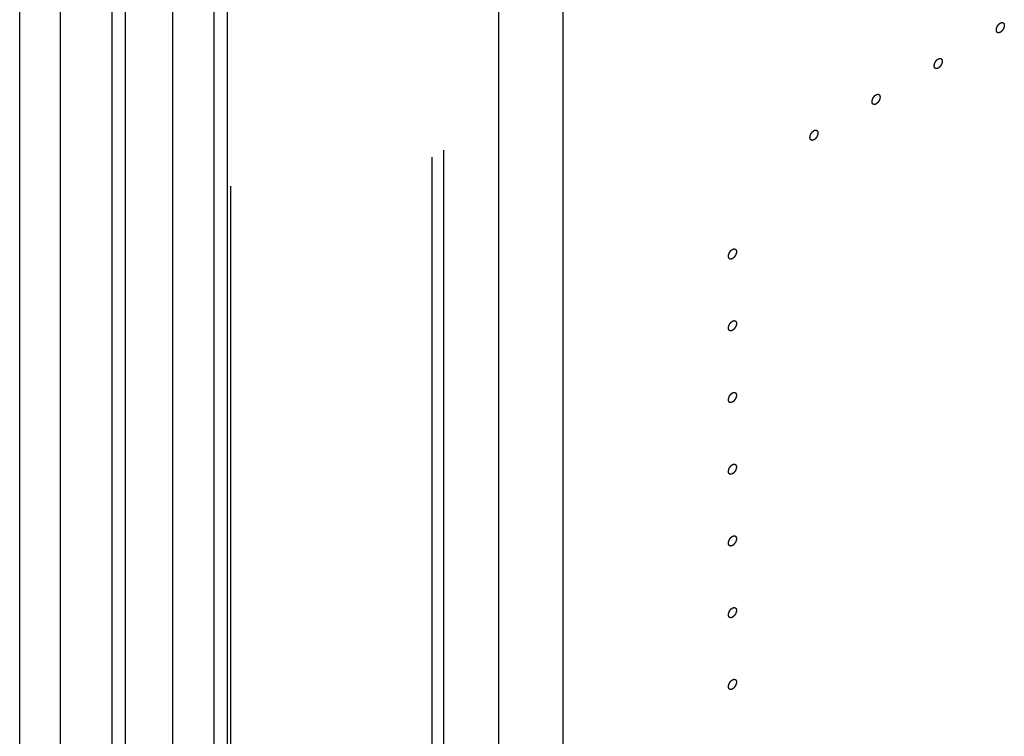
# Model space of a CAD drawing. Header units: inches. Extents: x 6 to 353, y 6 to 228.
# Tile 302 of 372: x 331.54 to 334.35, y 187.84 to 189.88. Entities that reach past the tile are written whole.
import ezdxf

# ---------------------------------------------------------------- set-up
doc = ezdxf.new("R2010")
doc.units = ezdxf.units.IN
doc.header["$LTSCALE"] = 19.946667
doc.header["$MEASUREMENT"] = 0
doc.linetypes.add('HIDDEN', pattern=[0.2, 0.1, -0.1])
doc.layers.get('0').update_dxf_attribs({"linetype": 'CONTINUOUS'})
doc.layers.add('08_ALL_COSMETICS', color=7, linetype='CONTINUOUS')
doc.layers.add('DEFAULT_2', color=7, linetype='HIDDEN')

msp = doc.modelspace()

# ---------------------------------------------------------------- linework, layer by layer
at = {"color": 7, "linetype": 'Continuous'}
for p, q in [((332.9075, 194.7241), (332.9075, 141.4473)), ((333.09, 194.7241), (333.09, 141.4473)), ((331.5448, 162.6756), (331.5448, 194.0375)), ((331.6608, 162.9861), (331.6608, 193.9705)), ((331.8083, 185.2382), (331.8083, 193.8854)), ((331.8461, 185.2621), (331.8461, 193.8636)), ((331.9798, 193.7864), (331.9798, 144.136)), ((332.0983, 143.5273), (332.0983, 193.6067)), ((332.1361, 143.4747), (332.1361, 193.5875))]:
    msp.add_line(p, q, dxfattribs=at)
at = {"layer": '08_ALL_COSMETICS', "color": 7, "linetype": 'HIDDEN'}
for points in [[(334.3352, 189.8687), (334.3356, 189.8689), (334.3361, 189.8692), (334.3368, 189.8695), (334.3374, 189.8698), (334.3379, 189.8699), (334.3384, 189.87), (334.3389, 189.8701), (334.3392, 189.8702), (334.3395, 189.8703), (334.3397, 189.8702), (334.3401, 189.8702), (334.3405, 189.8702), (334.3409, 189.8702), (334.3412, 189.8702), (334.3415, 189.8702), (334.3417, 189.8701), (334.342, 189.87), (334.3423, 189.8698), (334.3427, 189.8697), (334.343, 189.8696), (334.3432, 189.8695), (334.3434, 189.8694), (334.3436, 189.8692), (334.3439, 189.8689), (334.3442, 189.8687), (334.3444, 189.8685), (334.3446, 189.8684), (334.3447, 189.8682), (334.3449, 189.8679), (334.3451, 189.8675), (334.3453, 189.8672), (334.3455, 189.8669), (334.3457, 189.8667), (334.3457, 189.8665), (334.3458, 189.8661), (334.346, 189.8657), (334.3461, 189.8653), (334.3462, 189.8649), (334.3463, 189.8647), (334.3463, 189.8643), (334.3463, 189.8639), (334.3464, 189.8634), (334.3464, 189.8628), (334.3465, 189.8622), (334.3464, 189.8615), (334.3464, 189.8609), (334.3463, 189.8602), (334.3463, 189.8595), (334.3461, 189.8588), (334.346, 189.8581), (334.3458, 189.8574), (334.3457, 189.8567), (334.3454, 189.856), (334.3451, 189.8553), (334.3449, 189.8546), (334.3446, 189.8539), (334.3443, 189.8532), (334.3439, 189.8525), (334.3435, 189.8518), (334.3432, 189.851), (334.3428, 189.8504), (334.3423, 189.8497), (334.3419, 189.8491), (334.3415, 189.8484), (334.341, 189.8479), (334.3405, 189.8473), (334.34, 189.8467), (334.3396, 189.8461), (334.339, 189.8456), (334.3385, 189.8451), (334.338, 189.8447), (334.3374, 189.8441), (334.3369, 189.8438), (334.3361, 189.8432), (334.3356, 189.8429), (334.3352, 189.8426)], [(334.3352, 189.8426), (334.3348, 189.8424), (334.3343, 189.8422), (334.3335, 189.8419), (334.333, 189.8415), (334.3325, 189.8415), (334.3319, 189.8413), (334.3315, 189.8412), (334.3311, 189.8412), (334.3309, 189.8411), (334.3306, 189.8411), (334.3303, 189.8411), (334.3299, 189.8411), (334.3295, 189.8411), (334.3292, 189.8412), (334.3289, 189.8412), (334.3287, 189.8413), (334.3284, 189.8414), (334.3281, 189.8415), (334.3277, 189.8416), (334.3274, 189.8417), (334.3272, 189.8418), (334.327, 189.842), (334.3268, 189.8421), (334.3265, 189.8424), (334.3262, 189.8426), (334.326, 189.8428), (334.3258, 189.843), (334.3257, 189.8432), (334.3255, 189.8435), (334.3253, 189.8438), (334.325, 189.8441), (334.3249, 189.8444), (334.3247, 189.8446), (334.3247, 189.8449), (334.3246, 189.8452), (334.3244, 189.8457), (334.3243, 189.8461), (334.3242, 189.8464), (334.3241, 189.8467), (334.3241, 189.847), (334.324, 189.8474), (334.324, 189.8479), (334.3239, 189.8485), (334.3238, 189.8491), (334.3239, 189.8498), (334.324, 189.8505), (334.324, 189.8511), (334.3241, 189.8518), (334.3243, 189.8525), (334.3244, 189.8532), (334.3246, 189.8539), (334.3247, 189.8546), (334.325, 189.8553), (334.3252, 189.856), (334.3255, 189.8567), (334.3257, 189.8575), (334.3261, 189.8582), (334.3265, 189.8589), (334.3268, 189.8596), (334.3272, 189.8603), (334.3276, 189.8609), (334.328, 189.8616), (334.3285, 189.8622), (334.3289, 189.8629), (334.3294, 189.8635), (334.3299, 189.8641), (334.3304, 189.8646), (334.3308, 189.8652), (334.3314, 189.8657), (334.3319, 189.8662), (334.3324, 189.8667), (334.3329, 189.8672), (334.3335, 189.8676), (334.3343, 189.8681), (334.3348, 189.8685), (334.3352, 189.8687)], [(334.1584, 189.7405), (334.158, 189.7404), (334.1575, 189.7401), (334.1568, 189.7398), (334.1562, 189.7395), (334.1557, 189.7394), (334.1552, 189.7393), (334.1547, 189.7392), (334.1544, 189.7391), (334.1541, 189.739), (334.1539, 189.7391), (334.1535, 189.7391), (334.1531, 189.7391), (334.1527, 189.7391), (334.1524, 189.7391), (334.1521, 189.7391), (334.1519, 189.7392), (334.1516, 189.7393), (334.1513, 189.7394), (334.1509, 189.7396), (334.1506, 189.7397), (334.1504, 189.7397), (334.1502, 189.7399), (334.15, 189.7401), (334.1497, 189.7403), (334.1494, 189.7406), (334.1492, 189.7408), (334.149, 189.7409), (334.1489, 189.7411), (334.1487, 189.7414), (334.1485, 189.7417), (334.1483, 189.7421), (334.1481, 189.7424), (334.148, 189.7425), (334.1479, 189.7428), (334.1478, 189.7432), (334.1476, 189.7436), (334.1475, 189.744), (334.1474, 189.7444), (334.1473, 189.7446), (334.1473, 189.7449), (334.1473, 189.7453), (334.1472, 189.7458), (334.1472, 189.7465), (334.1471, 189.7471), (334.1472, 189.7477), (334.1472, 189.7484), (334.1473, 189.7491), (334.1473, 189.7497), (334.1475, 189.7504), (334.1476, 189.7511), (334.1478, 189.7518), (334.1479, 189.7525), (334.1482, 189.7533), (334.1485, 189.754), (334.1487, 189.7547), (334.149, 189.7554), (334.1494, 189.7561), (334.1497, 189.7568), (334.1501, 189.7575), (334.1504, 189.7582), (334.1508, 189.7589), (334.1513, 189.7595), (334.1517, 189.7602), (334.1521, 189.7609), (334.1526, 189.7614), (334.1531, 189.762), (334.1536, 189.7626), (334.1541, 189.7632), (334.1546, 189.7636), (334.1551, 189.7641), (334.1557, 189.7646), (334.1562, 189.7652), (334.1567, 189.7655), (334.1575, 189.766), (334.158, 189.7664), (334.1584, 189.7667)], [(334.1584, 189.7667), (334.1588, 189.7668), (334.1593, 189.7671), (334.1601, 189.7674), (334.1606, 189.7677), (334.1611, 189.7678), (334.1617, 189.7679), (334.1621, 189.768), (334.1625, 189.7681), (334.1627, 189.7682), (334.163, 189.7682), (334.1633, 189.7682), (334.1637, 189.7681), (334.1641, 189.7681), (334.1644, 189.7681), (334.1647, 189.7681), (334.1649, 189.768), (334.1652, 189.7679), (334.1655, 189.7678), (334.1659, 189.7677), (334.1662, 189.7675), (334.1664, 189.7675), (334.1666, 189.7673), (334.1668, 189.7671), (334.1671, 189.7669), (334.1674, 189.7666), (334.1676, 189.7664), (334.1678, 189.7663), (334.1679, 189.7661), (334.1681, 189.7658), (334.1683, 189.7655), (334.1686, 189.7651), (334.1687, 189.7649), (334.1689, 189.7647), (334.1689, 189.7644), (334.1691, 189.7641), (334.1692, 189.7636), (334.1693, 189.7632), (334.1694, 189.7628), (334.1695, 189.7626), (334.1695, 189.7623), (334.1696, 189.7619), (334.1696, 189.7614), (334.1697, 189.7607), (334.1698, 189.7602), (334.1697, 189.7595), (334.1696, 189.7588), (334.1696, 189.7581), (334.1695, 189.7575), (334.1693, 189.7568), (334.1692, 189.7561), (334.169, 189.7554), (334.1689, 189.7547), (334.1686, 189.754), (334.1684, 189.7532), (334.1681, 189.7525), (334.1679, 189.7518), (334.1675, 189.7511), (334.1671, 189.7504), (334.1668, 189.7497), (334.1664, 189.749), (334.166, 189.7483), (334.1656, 189.7477), (334.1651, 189.747), (334.1647, 189.7464), (334.1642, 189.7458), (334.1637, 189.7452), (334.1632, 189.7446), (334.1628, 189.744), (334.1622, 189.7436), (334.1617, 189.7431), (334.1612, 189.7426), (334.1607, 189.7421), (334.1601, 189.7417), (334.1593, 189.7412), (334.1588, 189.7408), (334.1584, 189.7405)], [(333.9816, 189.6385), (333.9813, 189.6383), (333.9807, 189.6381), (333.98, 189.6377), (333.9794, 189.6374), (333.9789, 189.6374), (333.9784, 189.6372), (333.9779, 189.6371), (333.9776, 189.637), (333.9773, 189.637), (333.9771, 189.637), (333.9768, 189.637), (333.9764, 189.637), (333.9759, 189.637), (333.9756, 189.637), (333.9754, 189.637), (333.9752, 189.6371), (333.9749, 189.6372), (333.9745, 189.6374), (333.9741, 189.6375), (333.9739, 189.6376), (333.9736, 189.6377), (333.9735, 189.6378), (333.9732, 189.638), (333.9729, 189.6383), (333.9726, 189.6385), (333.9724, 189.6387), (333.9722, 189.6388), (333.9721, 189.6391), (333.9719, 189.6393), (333.9717, 189.6397), (333.9715, 189.64), (333.9713, 189.6403), (333.9712, 189.6405), (333.9711, 189.6408), (333.971, 189.6411), (333.9709, 189.6415), (333.9707, 189.642), (333.9706, 189.6423), (333.9705, 189.6425), (333.9705, 189.6429), (333.9705, 189.6433), (333.9704, 189.6438), (333.9704, 189.6444), (333.9703, 189.645), (333.9704, 189.6457), (333.9704, 189.6463), (333.9705, 189.647), (333.9705, 189.6477), (333.9707, 189.6484), (333.9709, 189.6491), (333.971, 189.6498), (333.9712, 189.6505), (333.9714, 189.6512), (333.9717, 189.6519), (333.972, 189.6526), (333.9722, 189.6533), (333.9726, 189.654), (333.9729, 189.6548), (333.9733, 189.6555), (333.9736, 189.6562), (333.9741, 189.6568), (333.9745, 189.6575), (333.9749, 189.6581), (333.9753, 189.6588), (333.9758, 189.6593), (333.9763, 189.6599), (333.9768, 189.6605), (333.9773, 189.6611), (333.9778, 189.6616), (333.9783, 189.6621), (333.9789, 189.6626), (333.9794, 189.6631), (333.98, 189.6634), (333.9807, 189.664), (333.9813, 189.6644), (333.9816, 189.6646)], [(333.9816, 189.6646), (333.982, 189.6648), (333.9826, 189.665), (333.9833, 189.6654), (333.9838, 189.6657), (333.9844, 189.6657), (333.9849, 189.6659), (333.9853, 189.666), (333.9857, 189.666), (333.986, 189.6661), (333.9862, 189.6661), (333.9865, 189.6661), (333.9869, 189.6661), (333.9873, 189.6661), (333.9877, 189.666), (333.9879, 189.6661), (333.9881, 189.666), (333.9884, 189.6659), (333.9888, 189.6657), (333.9891, 189.6656), (333.9894, 189.6655), (333.9897, 189.6654), (333.9898, 189.6653), (333.9901, 189.6651), (333.9903, 189.6648), (333.9906, 189.6646), (333.9909, 189.6644), (333.9911, 189.6643), (333.9912, 189.664), (333.9913, 189.6638), (333.9916, 189.6634), (333.9918, 189.6631), (333.992, 189.6628), (333.9921, 189.6626), (333.9922, 189.6623), (333.9923, 189.662), (333.9924, 189.6616), (333.9925, 189.6611), (333.9926, 189.6608), (333.9927, 189.6605), (333.9928, 189.6602), (333.9928, 189.6598), (333.9928, 189.6593), (333.9929, 189.6587), (333.993, 189.6581), (333.9929, 189.6574), (333.9928, 189.6567), (333.9928, 189.6561), (333.9928, 189.6554), (333.9926, 189.6547), (333.9924, 189.654), (333.9923, 189.6533), (333.9921, 189.6526), (333.9918, 189.6519), (333.9916, 189.6512), (333.9913, 189.6505), (333.9911, 189.6498), (333.9907, 189.6491), (333.9904, 189.6483), (333.99, 189.6476), (333.9897, 189.6469), (333.9892, 189.6463), (333.9888, 189.6456), (333.9884, 189.645), (333.988, 189.6443), (333.9874, 189.6437), (333.987, 189.6432), (333.9865, 189.6426), (333.986, 189.642), (333.9855, 189.6415), (333.9849, 189.641), (333.9844, 189.6405), (333.9839, 189.64), (333.9833, 189.6397), (333.9826, 189.6391), (333.982, 189.6387), (333.9816, 189.6385)], [(333.8049, 189.5364), (333.8045, 189.5363), (333.8039, 189.536), (333.8032, 189.5357), (333.8027, 189.5354), (333.8021, 189.5353), (333.8016, 189.5352), (333.8012, 189.5351), (333.8008, 189.535), (333.8005, 189.5349), (333.8003, 189.5349), (333.8, 189.5349), (333.7996, 189.535), (333.7992, 189.535), (333.7988, 189.535), (333.7986, 189.535), (333.7984, 189.5351), (333.7981, 189.5352), (333.7977, 189.5353), (333.7974, 189.5354), (333.7971, 189.5356), (333.7969, 189.5356), (333.7967, 189.5358), (333.7965, 189.536), (333.7962, 189.5362), (333.7959, 189.5364), (333.7956, 189.5366), (333.7954, 189.5368), (333.7953, 189.537), (333.7952, 189.5373), (333.7949, 189.5376), (333.7947, 189.538), (333.7946, 189.5382), (333.7944, 189.5384), (333.7943, 189.5387), (333.7942, 189.539), (333.7941, 189.5395), (333.794, 189.5399), (333.7939, 189.5402), (333.7938, 189.5405), (333.7937, 189.5408), (333.7937, 189.5412), (333.7937, 189.5417), (333.7936, 189.5423), (333.7935, 189.5429), (333.7936, 189.5436), (333.7937, 189.5443), (333.7937, 189.545), (333.7937, 189.5456), (333.7939, 189.5463), (333.7941, 189.547), (333.7943, 189.5477), (333.7944, 189.5484), (333.7947, 189.5491), (333.7949, 189.5498), (333.7952, 189.5506), (333.7954, 189.5513), (333.7958, 189.552), (333.7961, 189.5527), (333.7965, 189.5534), (333.7968, 189.5541), (333.7973, 189.5548), (333.7977, 189.5554), (333.7981, 189.5561), (333.7986, 189.5567), (333.7991, 189.5573), (333.7995, 189.5579), (333.8, 189.5584), (333.8005, 189.5591), (333.801, 189.5595), (333.8016, 189.56), (333.8021, 189.5605), (333.8026, 189.561), (333.8032, 189.5614), (333.8039, 189.5619), (333.8045, 189.5623), (333.8049, 189.5625)], [(333.8049, 189.5625), (333.8052, 189.5627), (333.8058, 189.563), (333.8065, 189.5633), (333.8071, 189.5636), (333.8076, 189.5637), (333.8081, 189.5638), (333.8086, 189.5639), (333.8089, 189.564), (333.8092, 189.5641), (333.8094, 189.564), (333.8097, 189.564), (333.8101, 189.564), (333.8106, 189.564), (333.8109, 189.564), (333.8111, 189.564), (333.8113, 189.5639), (333.8116, 189.5638), (333.812, 189.5637), (333.8124, 189.5635), (333.8126, 189.5634), (333.8129, 189.5634), (333.813, 189.5632), (333.8133, 189.563), (333.8136, 189.5628), (333.8139, 189.5625), (333.8141, 189.5623), (333.8143, 189.5622), (333.8144, 189.562), (333.8146, 189.5617), (333.8148, 189.5614), (333.815, 189.561), (333.8152, 189.5607), (333.8153, 189.5606), (333.8154, 189.5603), (333.8155, 189.5599), (333.8156, 189.5595), (333.8158, 189.5591), (333.8159, 189.5587), (333.816, 189.5585), (333.816, 189.5582), (333.816, 189.5578), (333.8161, 189.5572), (333.8161, 189.5566), (333.8162, 189.556), (333.8161, 189.5553), (333.8161, 189.5547), (333.816, 189.554), (333.816, 189.5534), (333.8158, 189.5527), (333.8156, 189.552), (333.8155, 189.5512), (333.8154, 189.5505), (333.8151, 189.5498), (333.8148, 189.5491), (333.8145, 189.5484), (333.8143, 189.5477), (333.8139, 189.547), (333.8136, 189.5463), (333.8132, 189.5456), (333.8129, 189.5449), (333.8124, 189.5442), (333.812, 189.5436), (333.8116, 189.5429), (333.8112, 189.5422), (333.8107, 189.5417), (333.8102, 189.5411), (333.8097, 189.5405), (333.8092, 189.5399), (333.8087, 189.5395), (333.8082, 189.5389), (333.8076, 189.5385), (333.8071, 189.5379), (333.8065, 189.5376), (333.8058, 189.5371), (333.8052, 189.5367), (333.8049, 189.5364)], [(333.5729, 189.2245), (333.5733, 189.2247), (333.5739, 189.225), (333.5746, 189.2253), (333.5751, 189.2256), (333.5757, 189.2257), (333.5762, 189.2258), (333.5766, 189.2259), (333.577, 189.226), (333.5773, 189.226), (333.5775, 189.226), (333.5778, 189.226), (333.5782, 189.226), (333.5786, 189.226), (333.5789, 189.226), (333.5792, 189.226), (333.5794, 189.2259), (333.5797, 189.2258), (333.5801, 189.2256), (333.5804, 189.2255), (333.5807, 189.2254), (333.5809, 189.2253), (333.5811, 189.2252), (333.5813, 189.225), (333.5816, 189.2247), (333.5819, 189.2245), (333.5822, 189.2243), (333.5823, 189.2242), (333.5825, 189.2239), (333.5826, 189.2237), (333.5829, 189.2233), (333.5831, 189.223), (333.5832, 189.2227), (333.5834, 189.2225), (333.5835, 189.2222), (333.5836, 189.2219), (333.5837, 189.2215), (333.5838, 189.221), (333.5839, 189.2207), (333.584, 189.2205), (333.584, 189.2201), (333.5841, 189.2197), (333.5841, 189.2192), (333.5842, 189.2186), (333.5843, 189.218), (333.5842, 189.2173), (333.5841, 189.2167), (333.5841, 189.216), (333.5841, 189.2153), (333.5839, 189.2146), (333.5837, 189.2139), (333.5835, 189.2132), (333.5834, 189.2125), (333.5831, 189.2118), (333.5829, 189.2111), (333.5826, 189.2104), (333.5824, 189.2097), (333.582, 189.209), (333.5816, 189.2083), (333.5813, 189.2075), (333.581, 189.2068), (333.5805, 189.2062), (333.5801, 189.2055), (333.5796, 189.2049), (333.5792, 189.2042), (333.5787, 189.2037), (333.5783, 189.2031), (333.5778, 189.2025), (333.5773, 189.2019), (333.5767, 189.2014), (333.5762, 189.2009), (333.5757, 189.2004), (333.5752, 189.1999), (333.5746, 189.1996), (333.5739, 189.199), (333.5733, 189.1987), (333.5729, 189.1984)], [(333.5729, 189.1984), (333.5726, 189.1982), (333.572, 189.198), (333.5713, 189.1976), (333.5707, 189.1973), (333.5702, 189.1973), (333.5697, 189.1971), (333.5692, 189.197), (333.5689, 189.197), (333.5686, 189.1969), (333.5684, 189.1969), (333.5681, 189.1969), (333.5676, 189.1969), (333.5672, 189.1969), (333.5669, 189.197), (333.5667, 189.1969), (333.5665, 189.197), (333.5662, 189.1971), (333.5658, 189.1973), (333.5654, 189.1974), (333.5652, 189.1975), (333.5649, 189.1976), (333.5648, 189.1977), (333.5645, 189.1979), (333.5642, 189.1982), (333.5639, 189.1984), (333.5637, 189.1986), (333.5635, 189.1987), (333.5634, 189.199), (333.5632, 189.1992), (333.563, 189.1996), (333.5628, 189.1999), (333.5626, 189.2002), (333.5625, 189.2004), (333.5624, 189.2007), (333.5623, 189.201), (333.5622, 189.2014), (333.562, 189.2019), (333.5619, 189.2022), (333.5618, 189.2025), (333.5618, 189.2028), (333.5618, 189.2032), (333.5617, 189.2037), (333.5617, 189.2043), (333.5616, 189.2049), (333.5617, 189.2056), (333.5617, 189.2063), (333.5618, 189.2069), (333.5618, 189.2076), (333.562, 189.2083), (333.5622, 189.209), (333.5623, 189.2097), (333.5624, 189.2104), (333.5627, 189.2111), (333.563, 189.2118), (333.5633, 189.2125), (333.5635, 189.2132), (333.5639, 189.214), (333.5642, 189.2147), (333.5646, 189.2154), (333.5649, 189.2161), (333.5654, 189.2167), (333.5658, 189.2174), (333.5662, 189.218), (333.5666, 189.2187), (333.5671, 189.2193), (333.5676, 189.2198), (333.5681, 189.2204), (333.5686, 189.221), (333.5691, 189.2215), (333.5696, 189.222), (333.5702, 189.2225), (333.5707, 189.223), (333.5713, 189.2234), (333.572, 189.2239), (333.5726, 189.2243), (333.5729, 189.2245)], [(333.5729, 188.9943), (333.5726, 188.9941), (333.572, 188.9938), (333.5713, 188.9935), (333.5707, 188.9932), (333.5702, 188.9931), (333.5697, 188.993), (333.5692, 188.9929), (333.5689, 188.9928), (333.5686, 188.9927), (333.5684, 188.9928), (333.5681, 188.9928), (333.5676, 188.9928), (333.5672, 188.9928), (333.5669, 188.9928), (333.5667, 188.9928), (333.5665, 188.9929), (333.5662, 188.993), (333.5658, 188.9932), (333.5654, 188.9933), (333.5652, 188.9934), (333.5649, 188.9935), (333.5648, 188.9936), (333.5645, 188.9938), (333.5642, 188.9941), (333.5639, 188.9943), (333.5637, 188.9945), (333.5635, 188.9946), (333.5634, 188.9948), (333.5632, 188.9951), (333.563, 188.9955), (333.5628, 188.9958), (333.5626, 188.9961), (333.5625, 188.9963), (333.5624, 188.9965), (333.5623, 188.9969), (333.5622, 188.9973), (333.562, 188.9977), (333.5619, 188.9981), (333.5618, 188.9983), (333.5618, 188.9987), (333.5618, 188.9991), (333.5617, 188.9996), (333.5617, 189.0002), (333.5616, 189.0008), (333.5617, 189.0015), (333.5617, 189.0021), (333.5618, 189.0028), (333.5618, 189.0034), (333.562, 189.0042), (333.5622, 189.0049), (333.5623, 189.0056), (333.5624, 189.0063), (333.5627, 189.007), (333.563, 189.0077), (333.5633, 189.0084), (333.5635, 189.0091), (333.5639, 189.0098), (333.5642, 189.0105), (333.5646, 189.0112), (333.5649, 189.012), (333.5654, 189.0126), (333.5658, 189.0133), (333.5662, 189.0139), (333.5666, 189.0146), (333.5671, 189.0151), (333.5676, 189.0157), (333.5681, 189.0163), (333.5686, 189.0169), (333.5691, 189.0174), (333.5696, 189.0179), (333.5702, 189.0183), (333.5707, 189.0189), (333.5713, 189.0192), (333.572, 189.0198), (333.5726, 189.0201), (333.5729, 189.0204)], [(333.5729, 189.0204), (333.5733, 189.0206), (333.5739, 189.0208), (333.5746, 189.0211), (333.5751, 189.0215), (333.5757, 189.0215), (333.5762, 189.0217), (333.5766, 189.0218), (333.577, 189.0218), (333.5773, 189.0219), (333.5775, 189.0219), (333.5778, 189.0219), (333.5782, 189.0219), (333.5786, 189.0219), (333.5789, 189.0218), (333.5792, 189.0218), (333.5794, 189.0217), (333.5797, 189.0216), (333.5801, 189.0215), (333.5804, 189.0214), (333.5807, 189.0213), (333.5809, 189.0212), (333.5811, 189.021), (333.5813, 189.0209), (333.5816, 189.0206), (333.5819, 189.0204), (333.5822, 189.0202), (333.5823, 189.02), (333.5825, 189.0198), (333.5826, 189.0195), (333.5829, 189.0192), (333.5831, 189.0189), (333.5832, 189.0186), (333.5834, 189.0184), (333.5835, 189.0181), (333.5836, 189.0178), (333.5837, 189.0173), (333.5838, 189.0169), (333.5839, 189.0166), (333.584, 189.0163), (333.584, 189.016), (333.5841, 189.0156), (333.5841, 189.0151), (333.5842, 189.0145), (333.5843, 189.0139), (333.5842, 189.0132), (333.5841, 189.0125), (333.5841, 189.0119), (333.5841, 189.0112), (333.5839, 189.0105), (333.5837, 189.0098), (333.5835, 189.0091), (333.5834, 189.0084), (333.5831, 189.0077), (333.5829, 189.007), (333.5826, 189.0063), (333.5824, 189.0055), (333.582, 189.0048), (333.5816, 189.0041), (333.5813, 189.0034), (333.581, 189.0027), (333.5805, 189.0021), (333.5801, 189.0014), (333.5796, 189.0008), (333.5792, 189.0001), (333.5787, 188.9995), (333.5783, 188.9989), (333.5778, 188.9984), (333.5773, 188.9978), (333.5767, 188.9973), (333.5762, 188.9968), (333.5757, 188.9963), (333.5752, 188.9958), (333.5746, 188.9954), (333.5739, 188.9949), (333.5733, 188.9945), (333.5729, 188.9943)], [(333.5729, 188.7901), (333.5726, 188.79), (333.572, 188.7897), (333.5713, 188.7894), (333.5707, 188.7891), (333.5702, 188.789), (333.5697, 188.7889), (333.5692, 188.7888), (333.5689, 188.7887), (333.5686, 188.7886), (333.5684, 188.7887), (333.5681, 188.7887), (333.5676, 188.7887), (333.5672, 188.7887), (333.5669, 188.7887), (333.5667, 188.7887), (333.5665, 188.7888), (333.5662, 188.7889), (333.5658, 188.789), (333.5654, 188.7892), (333.5652, 188.7893), (333.5649, 188.7893), (333.5648, 188.7895), (333.5645, 188.7897), (333.5642, 188.7899), (333.5639, 188.7902), (333.5637, 188.7904), (333.5635, 188.7905), (333.5634, 188.7907), (333.5632, 188.791), (333.563, 188.7913), (333.5628, 188.7917), (333.5626, 188.792), (333.5625, 188.7921), (333.5624, 188.7924), (333.5623, 188.7928), (333.5622, 188.7932), (333.562, 188.7936), (333.5619, 188.794), (333.5618, 188.7942), (333.5618, 188.7945), (333.5618, 188.7949), (333.5617, 188.7954), (333.5617, 188.7961), (333.5616, 188.7967), (333.5617, 188.7973), (333.5617, 188.798), (333.5618, 188.7987), (333.5618, 188.7993), (333.562, 188.8), (333.5622, 188.8007), (333.5623, 188.8014), (333.5624, 188.8021), (333.5627, 188.8029), (333.563, 188.8036), (333.5633, 188.8043), (333.5635, 188.805), (333.5639, 188.8057), (333.5642, 188.8064), (333.5646, 188.8071), (333.5649, 188.8078), (333.5654, 188.8085), (333.5658, 188.8091), (333.5662, 188.8098), (333.5666, 188.8104), (333.5671, 188.811), (333.5676, 188.8116), (333.5681, 188.8122), (333.5686, 188.8128), (333.5691, 188.8132), (333.5696, 188.8137), (333.5702, 188.8142), (333.5707, 188.8148), (333.5713, 188.8151), (333.572, 188.8156), (333.5726, 188.816), (333.5729, 188.8163)], [(333.5729, 188.8163), (333.5733, 188.8164), (333.5739, 188.8167), (333.5746, 188.817), (333.5751, 188.8173), (333.5757, 188.8174), (333.5762, 188.8175), (333.5766, 188.8176), (333.577, 188.8177), (333.5773, 188.8178), (333.5775, 188.8178), (333.5778, 188.8178), (333.5782, 188.8177), (333.5786, 188.8177), (333.5789, 188.8177), (333.5792, 188.8177), (333.5794, 188.8176), (333.5797, 188.8175), (333.5801, 188.8174), (333.5804, 188.8173), (333.5807, 188.8171), (333.5809, 188.8171), (333.5811, 188.8169), (333.5813, 188.8167), (333.5816, 188.8165), (333.5819, 188.8162), (333.5822, 188.816), (333.5823, 188.8159), (333.5825, 188.8157), (333.5826, 188.8154), (333.5829, 188.8151), (333.5831, 188.8147), (333.5832, 188.8145), (333.5834, 188.8143), (333.5835, 188.814), (333.5836, 188.8137), (333.5837, 188.8132), (333.5838, 188.8128), (333.5839, 188.8124), (333.584, 188.8122), (333.584, 188.8119), (333.5841, 188.8115), (333.5841, 188.811), (333.5842, 188.8103), (333.5843, 188.8098), (333.5842, 188.8091), (333.5841, 188.8084), (333.5841, 188.8077), (333.5841, 188.8071), (333.5839, 188.8064), (333.5837, 188.8057), (333.5835, 188.805), (333.5834, 188.8043), (333.5831, 188.8036), (333.5829, 188.8028), (333.5826, 188.8021), (333.5824, 188.8014), (333.582, 188.8007), (333.5816, 188.8), (333.5813, 188.7993), (333.581, 188.7986), (333.5805, 188.7979), (333.5801, 188.7973), (333.5796, 188.7966), (333.5792, 188.796), (333.5787, 188.7954), (333.5783, 188.7948), (333.5778, 188.7942), (333.5773, 188.7936), (333.5767, 188.7932), (333.5762, 188.7927), (333.5757, 188.7922), (333.5752, 188.7917), (333.5746, 188.7913), (333.5739, 188.7908), (333.5733, 188.7904), (333.5729, 188.7901)], [(333.5729, 188.586), (333.5726, 188.5858), (333.572, 188.5856), (333.5713, 188.5853), (333.5707, 188.585), (333.5702, 188.5849), (333.5697, 188.5848), (333.5692, 188.5847), (333.5689, 188.5846), (333.5686, 188.5845), (333.5684, 188.5845), (333.5681, 188.5845), (333.5676, 188.5845), (333.5672, 188.5846), (333.5669, 188.5846), (333.5667, 188.5846), (333.5665, 188.5847), (333.5662, 188.5848), (333.5658, 188.5849), (333.5654, 188.585), (333.5652, 188.5851), (333.5649, 188.5852), (333.5648, 188.5854), (333.5645, 188.5856), (333.5642, 188.5858), (333.5639, 188.586), (333.5637, 188.5862), (333.5635, 188.5864), (333.5634, 188.5866), (333.5632, 188.5869), (333.563, 188.5872), (333.5628, 188.5875), (333.5626, 188.5878), (333.5625, 188.588), (333.5624, 188.5883), (333.5623, 188.5886), (333.5622, 188.5891), (333.562, 188.5895), (333.5619, 188.5898), (333.5618, 188.5901), (333.5618, 188.5904), (333.5618, 188.5908), (333.5617, 188.5913), (333.5617, 188.5919), (333.5616, 188.5925), (333.5617, 188.5932), (333.5617, 188.5939), (333.5618, 188.5945), (333.5618, 188.5952), (333.562, 188.5959), (333.5622, 188.5966), (333.5623, 188.5973), (333.5624, 188.598), (333.5627, 188.5987), (333.563, 188.5994), (333.5633, 188.6002), (333.5635, 188.6009), (333.5639, 188.6016), (333.5642, 188.6023), (333.5646, 188.603), (333.5649, 188.6037), (333.5654, 188.6043), (333.5658, 188.605), (333.5662, 188.6056), (333.5666, 188.6063), (333.5671, 188.6069), (333.5676, 188.6075), (333.5681, 188.608), (333.5686, 188.6087), (333.5691, 188.6091), (333.5696, 188.6096), (333.5702, 188.6101), (333.5707, 188.6106), (333.5713, 188.611), (333.572, 188.6115), (333.5726, 188.6119), (333.5729, 188.6121)], [(333.5729, 188.6121), (333.5733, 188.6123), (333.5739, 188.6126), (333.5746, 188.6129), (333.5751, 188.6132), (333.5757, 188.6133), (333.5762, 188.6134), (333.5766, 188.6135), (333.577, 188.6136), (333.5773, 188.6137), (333.5775, 188.6136), (333.5778, 188.6136), (333.5782, 188.6136), (333.5786, 188.6136), (333.5789, 188.6136), (333.5792, 188.6136), (333.5794, 188.6135), (333.5797, 188.6134), (333.5801, 188.6133), (333.5804, 188.6131), (333.5807, 188.613), (333.5809, 188.613), (333.5811, 188.6128), (333.5813, 188.6126), (333.5816, 188.6124), (333.5819, 188.6121), (333.5822, 188.6119), (333.5823, 188.6118), (333.5825, 188.6116), (333.5826, 188.6113), (333.5829, 188.611), (333.5831, 188.6106), (333.5832, 188.6103), (333.5834, 188.6101), (333.5835, 188.6099), (333.5836, 188.6095), (333.5837, 188.6091), (333.5838, 188.6087), (333.5839, 188.6083), (333.584, 188.6081), (333.584, 188.6078), (333.5841, 188.6074), (333.5841, 188.6068), (333.5842, 188.6062), (333.5843, 188.6056), (333.5842, 188.6049), (333.5841, 188.6043), (333.5841, 188.6036), (333.5841, 188.603), (333.5839, 188.6022), (333.5837, 188.6015), (333.5835, 188.6008), (333.5834, 188.6001), (333.5831, 188.5994), (333.5829, 188.5987), (333.5826, 188.598), (333.5824, 188.5973), (333.582, 188.5966), (333.5816, 188.5959), (333.5813, 188.5952), (333.581, 188.5944), (333.5805, 188.5938), (333.5801, 188.5932), (333.5796, 188.5925), (333.5792, 188.5918), (333.5787, 188.5913), (333.5783, 188.5907), (333.5778, 188.5901), (333.5773, 188.5895), (333.5767, 188.589), (333.5762, 188.5885), (333.5757, 188.5881), (333.5752, 188.5875), (333.5746, 188.5872), (333.5739, 188.5867), (333.5733, 188.5863), (333.5729, 188.586)], [(333.5729, 188.3819), (333.5726, 188.3817), (333.572, 188.3815), (333.5713, 188.3811), (333.5707, 188.3808), (333.5702, 188.3808), (333.5697, 188.3806), (333.5692, 188.3805), (333.5689, 188.3805), (333.5686, 188.3804), (333.5684, 188.3804), (333.5681, 188.3804), (333.5676, 188.3804), (333.5672, 188.3804), (333.5669, 188.3805), (333.5667, 188.3804), (333.5665, 188.3805), (333.5662, 188.3806), (333.5658, 188.3808), (333.5654, 188.3809), (333.5652, 188.381), (333.5649, 188.3811), (333.5648, 188.3812), (333.5645, 188.3814), (333.5642, 188.3817), (333.5639, 188.3819), (333.5637, 188.3821), (333.5635, 188.3822), (333.5634, 188.3825), (333.5632, 188.3827), (333.563, 188.3831), (333.5628, 188.3834), (333.5626, 188.3837), (333.5625, 188.3839), (333.5624, 188.3842), (333.5623, 188.3845), (333.5622, 188.3849), (333.562, 188.3854), (333.5619, 188.3857), (333.5618, 188.386), (333.5618, 188.3863), (333.5618, 188.3867), (333.5617, 188.3872), (333.5617, 188.3878), (333.5616, 188.3884), (333.5617, 188.3891), (333.5617, 188.3898), (333.5618, 188.3904), (333.5618, 188.3911), (333.562, 188.3918), (333.5622, 188.3925), (333.5623, 188.3932), (333.5624, 188.3939), (333.5627, 188.3946), (333.563, 188.3953), (333.5633, 188.396), (333.5635, 188.3967), (333.5639, 188.3974), (333.5642, 188.3982), (333.5646, 188.3989), (333.5649, 188.3996), (333.5654, 188.4002), (333.5658, 188.4009), (333.5662, 188.4015), (333.5666, 188.4022), (333.5671, 188.4028), (333.5676, 188.4033), (333.5681, 188.4039), (333.5686, 188.4045), (333.5691, 188.405), (333.5696, 188.4055), (333.5702, 188.406), (333.5707, 188.4065), (333.5713, 188.4068), (333.572, 188.4074), (333.5726, 188.4078), (333.5729, 188.408)], [(333.5729, 188.408), (333.5733, 188.4082), (333.5739, 188.4084), (333.5746, 188.4088), (333.5751, 188.4091), (333.5757, 188.4091), (333.5762, 188.4093), (333.5766, 188.4094), (333.577, 188.4095), (333.5773, 188.4095), (333.5775, 188.4095), (333.5778, 188.4095), (333.5782, 188.4095), (333.5786, 188.4095), (333.5789, 188.4095), (333.5792, 188.4095), (333.5794, 188.4094), (333.5797, 188.4093), (333.5801, 188.4091), (333.5804, 188.409), (333.5807, 188.4089), (333.5809, 188.4088), (333.5811, 188.4087), (333.5813, 188.4085), (333.5816, 188.4082), (333.5819, 188.408), (333.5822, 188.4078), (333.5823, 188.4077), (333.5825, 188.4074), (333.5826, 188.4072), (333.5829, 188.4068), (333.5831, 188.4065), (333.5832, 188.4062), (333.5834, 188.406), (333.5835, 188.4057), (333.5836, 188.4054), (333.5837, 188.405), (333.5838, 188.4045), (333.5839, 188.4042), (333.584, 188.404), (333.584, 188.4036), (333.5841, 188.4032), (333.5841, 188.4027), (333.5842, 188.4021), (333.5843, 188.4015), (333.5842, 188.4008), (333.5841, 188.4002), (333.5841, 188.3995), (333.5841, 188.3988), (333.5839, 188.3981), (333.5837, 188.3974), (333.5835, 188.3967), (333.5834, 188.396), (333.5831, 188.3953), (333.5829, 188.3946), (333.5826, 188.3939), (333.5824, 188.3932), (333.582, 188.3925), (333.5816, 188.3917), (333.5813, 188.391), (333.581, 188.3903), (333.5805, 188.3897), (333.5801, 188.389), (333.5796, 188.3884), (333.5792, 188.3877), (333.5787, 188.3872), (333.5783, 188.3866), (333.5778, 188.386), (333.5773, 188.3854), (333.5767, 188.3849), (333.5762, 188.3844), (333.5757, 188.3839), (333.5752, 188.3834), (333.5746, 188.3831), (333.5739, 188.3825), (333.5733, 188.3821), (333.5729, 188.3819)], [(333.5729, 188.1778), (333.5726, 188.1776), (333.572, 188.1773), (333.5713, 188.177), (333.5707, 188.1767), (333.5702, 188.1766), (333.5697, 188.1765), (333.5692, 188.1764), (333.5689, 188.1763), (333.5686, 188.1762), (333.5684, 188.1763), (333.5681, 188.1763), (333.5676, 188.1763), (333.5672, 188.1763), (333.5669, 188.1763), (333.5667, 188.1763), (333.5665, 188.1764), (333.5662, 188.1765), (333.5658, 188.1767), (333.5654, 188.1768), (333.5652, 188.1769), (333.5649, 188.177), (333.5648, 188.1771), (333.5645, 188.1773), (333.5642, 188.1776), (333.5639, 188.1778), (333.5637, 188.178), (333.5635, 188.1781), (333.5634, 188.1783), (333.5632, 188.1786), (333.563, 188.179), (333.5628, 188.1793), (333.5626, 188.1796), (333.5625, 188.1798), (333.5624, 188.18), (333.5623, 188.1804), (333.5622, 188.1808), (333.562, 188.1812), (333.5619, 188.1816), (333.5618, 188.1818), (333.5618, 188.1822), (333.5618, 188.1826), (333.5617, 188.1831), (333.5617, 188.1837), (333.5616, 188.1843), (333.5617, 188.185), (333.5617, 188.1856), (333.5618, 188.1863), (333.5618, 188.1869), (333.562, 188.1877), (333.5622, 188.1884), (333.5623, 188.1891), (333.5624, 188.1898), (333.5627, 188.1905), (333.563, 188.1912), (333.5633, 188.1919), (333.5635, 188.1926), (333.5639, 188.1933), (333.5642, 188.194), (333.5646, 188.1947), (333.5649, 188.1955), (333.5654, 188.1961), (333.5658, 188.1968), (333.5662, 188.1974), (333.5666, 188.1981), (333.5671, 188.1986), (333.5676, 188.1992), (333.5681, 188.1998), (333.5686, 188.2004), (333.5691, 188.2009), (333.5696, 188.2014), (333.5702, 188.2018), (333.5707, 188.2024), (333.5713, 188.2027), (333.572, 188.2033), (333.5726, 188.2036), (333.5729, 188.2039)], [(333.5729, 188.2039), (333.5733, 188.2041), (333.5739, 188.2043), (333.5746, 188.2046), (333.5751, 188.205), (333.5757, 188.205), (333.5762, 188.2052), (333.5766, 188.2053), (333.577, 188.2053), (333.5773, 188.2054), (333.5775, 188.2054), (333.5778, 188.2054), (333.5782, 188.2054), (333.5786, 188.2053), (333.5789, 188.2053), (333.5792, 188.2053), (333.5794, 188.2052), (333.5797, 188.2051), (333.5801, 188.205), (333.5804, 188.2049), (333.5807, 188.2048), (333.5809, 188.2047), (333.5811, 188.2045), (333.5813, 188.2043), (333.5816, 188.2041), (333.5819, 188.2039), (333.5822, 188.2037), (333.5823, 188.2035), (333.5825, 188.2033), (333.5826, 188.203), (333.5829, 188.2027), (333.5831, 188.2024), (333.5832, 188.2021), (333.5834, 188.2019), (333.5835, 188.2016), (333.5836, 188.2013), (333.5837, 188.2008), (333.5838, 188.2004), (333.5839, 188.2001), (333.584, 188.1998), (333.584, 188.1995), (333.5841, 188.1991), (333.5841, 188.1986), (333.5842, 188.198), (333.5843, 188.1974), (333.5842, 188.1967), (333.5841, 188.196), (333.5841, 188.1954), (333.5841, 188.1947), (333.5839, 188.194), (333.5837, 188.1933), (333.5835, 188.1926), (333.5834, 188.1919), (333.5831, 188.1912), (333.5829, 188.1905), (333.5826, 188.1898), (333.5824, 188.189), (333.582, 188.1883), (333.5816, 188.1876), (333.5813, 188.1869), (333.581, 188.1862), (333.5805, 188.1856), (333.5801, 188.1849), (333.5796, 188.1843), (333.5792, 188.1836), (333.5787, 188.183), (333.5783, 188.1824), (333.5778, 188.1819), (333.5773, 188.1813), (333.5767, 188.1808), (333.5762, 188.1803), (333.5757, 188.1798), (333.5752, 188.1793), (333.5746, 188.1789), (333.5739, 188.1784), (333.5733, 188.178), (333.5729, 188.1778)], [(333.5729, 187.9736), (333.5726, 187.9735), (333.572, 187.9732), (333.5713, 187.9729), (333.5707, 187.9726), (333.5702, 187.9725), (333.5697, 187.9724), (333.5692, 187.9723), (333.5689, 187.9722), (333.5686, 187.9721), (333.5684, 187.9721), (333.5681, 187.9722), (333.5676, 187.9722), (333.5672, 187.9722), (333.5669, 187.9722), (333.5667, 187.9722), (333.5665, 187.9723), (333.5662, 187.9724), (333.5658, 187.9725), (333.5654, 187.9727), (333.5652, 187.9728), (333.5649, 187.9728), (333.5648, 187.973), (333.5645, 187.9732), (333.5642, 187.9734), (333.5639, 187.9737), (333.5637, 187.9739), (333.5635, 187.974), (333.5634, 187.9742), (333.5632, 187.9745), (333.563, 187.9748), (333.5628, 187.9752), (333.5626, 187.9755), (333.5625, 187.9756), (333.5624, 187.9759), (333.5623, 187.9763), (333.5622, 187.9767), (333.562, 187.9771), (333.5619, 187.9775), (333.5618, 187.9777), (333.5618, 187.978), (333.5618, 187.9784), (333.5617, 187.9789), (333.5617, 187.9796), (333.5616, 187.9802), (333.5617, 187.9808), (333.5617, 187.9815), (333.5618, 187.9822), (333.5618, 187.9828), (333.562, 187.9835), (333.5622, 187.9842), (333.5623, 187.9849), (333.5624, 187.9856), (333.5627, 187.9864), (333.563, 187.9871), (333.5633, 187.9878), (333.5635, 187.9885), (333.5639, 187.9892), (333.5642, 187.9899), (333.5646, 187.9906), (333.5649, 187.9913), (333.5654, 187.992), (333.5658, 187.9926), (333.5662, 187.9933), (333.5666, 187.9939), (333.5671, 187.9945), (333.5676, 187.9951), (333.5681, 187.9957), (333.5686, 187.9963), (333.5691, 187.9967), (333.5696, 187.9972), (333.5702, 187.9977), (333.5707, 187.9982), (333.5713, 187.9986), (333.572, 187.9991), (333.5726, 187.9995), (333.5729, 187.9998)], [(333.5729, 187.9998), (333.5733, 187.9999), (333.5739, 188.0002), (333.5746, 188.0005), (333.5751, 188.0008), (333.5757, 188.0009), (333.5762, 188.001), (333.5766, 188.0011), (333.577, 188.0012), (333.5773, 188.0013), (333.5775, 188.0013), (333.5778, 188.0013), (333.5782, 188.0012), (333.5786, 188.0012), (333.5789, 188.0012), (333.5792, 188.0012), (333.5794, 188.0011), (333.5797, 188.001), (333.5801, 188.0009), (333.5804, 188.0007), (333.5807, 188.0006), (333.5809, 188.0006), (333.5811, 188.0004), (333.5813, 188.0002), (333.5816, 188), (333.5819, 187.9997), (333.5822, 187.9995), (333.5823, 187.9994), (333.5825, 187.9992), (333.5826, 187.9989), (333.5829, 187.9986), (333.5831, 187.9982), (333.5832, 187.998), (333.5834, 187.9978), (333.5835, 187.9975), (333.5836, 187.9972), (333.5837, 187.9967), (333.5838, 187.9963), (333.5839, 187.9959), (333.584, 187.9957), (333.584, 187.9954), (333.5841, 187.995), (333.5841, 187.9945), (333.5842, 187.9938), (333.5843, 187.9932), (333.5842, 187.9926), (333.5841, 187.9919), (333.5841, 187.9912), (333.5841, 187.9906), (333.5839, 187.9899), (333.5837, 187.9892), (333.5835, 187.9885), (333.5834, 187.9878), (333.5831, 187.9871), (333.5829, 187.9863), (333.5826, 187.9856), (333.5824, 187.9849), (333.582, 187.9842), (333.5816, 187.9835), (333.5813, 187.9828), (333.581, 187.9821), (333.5805, 187.9814), (333.5801, 187.9808), (333.5796, 187.9801), (333.5792, 187.9795), (333.5787, 187.9789), (333.5783, 187.9783), (333.5778, 187.9777), (333.5773, 187.9771), (333.5767, 187.9767), (333.5762, 187.9762), (333.5757, 187.9757), (333.5752, 187.9752), (333.5746, 187.9748), (333.5739, 187.9743), (333.5733, 187.9739), (333.5729, 187.9736)]]:
    msp.add_open_spline(points, degree=3, knots=[0, 0, 0, 0, 0.03125, 0.046875, 0.0625, 0.078125, 0.09375, 0.109375, 0.117188, 0.125, 0.132812, 0.140625, 0.15625, 0.171875, 0.179688, 0.1875, 0.195312, 0.203125, 0.21875, 0.234375, 0.242188, 0.25, 0.257812, 0.265625, 0.28125, 0.296875, 0.304688, 0.3125, 0.320312, 0.328125, 0.34375, 0.359375, 0.367188, 0.375, 0.382812, 0.390625, 0.40625, 0.421875, 0.429688, 0.4375, 0.445312, 0.453125, 0.46875, 0.484375, 0.5, 0.515625, 0.53125, 0.546875, 0.5625, 0.578125, 0.59375, 0.609375, 0.625, 0.640625, 0.65625, 0.671875, 0.6875, 0.703125, 0.71875, 0.734375, 0.75, 0.765625, 0.78125, 0.796875, 0.8125, 0.828125, 0.84375, 0.859375, 0.875, 0.890625, 0.90625, 0.921875, 0.9375, 0.953125, 0.96875, 1, 1, 1, 1], dxfattribs=at)
at = {"layer": 'DEFAULT_2', "color": 7, "linetype": 'HIDDEN'}
for p, q in [((332.752, 143.6294), (332.752, 193.7422)), ((332.7187, 143.6102), (332.7187, 193.723)), ((332.1453, 143.5273), (332.1453, 193.6402))]:
    msp.add_line(p, q, dxfattribs=at)

doc.saveas('drawing.dxf')
